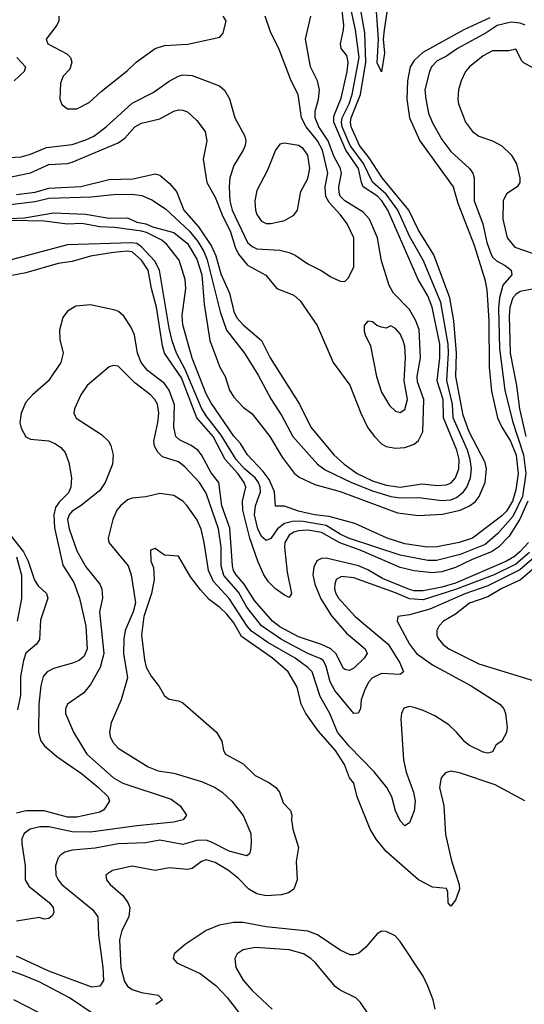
# Model space of a CAD drawing. Header units: inches. Extents: x 1308407 to 1441228, y 959628 to 1036311.
# Tile 568 of 656: x 1380843 to 1383027, y 1003131 to 1007394. Entities that reach past the tile are written whole.
import ezdxf

# ---------------------------------------------------------------- set-up
doc = ezdxf.new("R2010")
doc.units = ezdxf.units.IN
doc.header["$MEASUREMENT"] = 0
doc.layers.add('B3080', color=7, linetype='Continuous')

msp = doc.modelspace()

# ---------------------------------------------------------------- linework, layer by layer
at = {"layer": 'B3080', "color": 5}
for points, elevation in [([(1380734, 1006530), (1380863.7, 1006536.3), (1380990, 1006557.8), (1381127.5, 1006552.5), (1381230, 1006535.2), (1381310, 1006535.6), (1381350, 1006517.7), (1381390, 1006510.1), (1381417.9, 1006497.9), (1381510, 1006472.4), (1381570, 1006425.5), (1381610, 1006357.5), (1381631.7, 1006290), (1381642.2, 1006162.2), (1381665.8, 1006005.8), (1381710.2, 1005890), (1381732.4, 1005850), (1381751.4, 1005790), (1381770, 1005759.5), (1381810, 1005716.5), (1381850, 1005687.8), (1381926.7, 1005590), (1381980.1, 1005500.1), (1382031, 1005431), (1382053.5, 1005413.5), (1382121, 1005381), (1382230, 1005351.6), (1382478.9, 1005258.9), (1382570, 1005246.8), (1382673.3, 1005253.3), (1382749.2, 1005270.8), (1382790.5, 1005289.5), (1382814, 1005306), (1382832.1, 1005330), (1382857.7, 1005390), (1382863.2, 1005450), (1382857.4, 1005477.4), (1382789.2, 1005610), (1382762.4, 1005682.4), (1382731.3, 1005850), (1382734.5, 1005950), (1382721.8, 1006090), (1382705.3, 1006190), (1382635.4, 1006375.4), (1382570, 1006482.6), (1382527.7, 1006570), (1382412.5, 1006710), (1382356.4, 1006796.4), (1382314.4, 1006850), (1382277.9, 1006930), (1382274.6, 1006950), (1382278.5, 1006970), (1382318.7, 1007070), (1382341.7, 1007210), (1382337.4, 1007337.4), (1382307, 1007510)], 2740), ([(1380830, 1006637.3), (1380910, 1006646.8), (1380970, 1006664.4), (1381107.6, 1006672.4), (1381230, 1006703), (1381334.2, 1006705.8), (1381430, 1006727), (1381450, 1006720.7), (1381490, 1006687), (1381521.4, 1006650), (1381553.5, 1006570), (1381616.9, 1006496.9), (1381673.4, 1006413.4), (1381692, 1006372), (1381713.4, 1006293.4), (1381751.8, 1006210), (1381770, 1006130.2), (1381783.7, 1006103.7), (1381810, 1006073.5), (1381890, 1006005.8), (1381928.1, 1005930), (1382053.7, 1005730), (1382103.9, 1005630), (1382202.7, 1005510), (1382247.9, 1005470), (1382304.1, 1005430), (1382370, 1005398), (1382430, 1005378.2), (1382489.4, 1005370.6), (1382584.7, 1005384.7), (1382650, 1005377.2), (1382690, 1005379.9), (1382710.5, 1005389.5), (1382730, 1005410.2), (1382744.1, 1005450), (1382745.5, 1005490), (1382735.6, 1005530), (1382678, 1005670), (1382676.9, 1005750), (1382650.8, 1005830), (1382662.2, 1005930), (1382662.4, 1005990), (1382628.6, 1006150), (1382610, 1006198.2), (1382567.3, 1006270), (1382436.3, 1006570), (1382410.4, 1006610), (1382391.3, 1006630), (1382330.5, 1006670.5), (1382322.4, 1006690), (1382310.3, 1006750), (1382254.7, 1006830), (1382202.3, 1006950), (1382203.3, 1006976.7), (1382235.1, 1007055.1), (1382260.1, 1007170), (1382264.5, 1007210), (1382259.1, 1007239.1), (1382235.2, 1007270), (1382231.2, 1007290), (1382245.4, 1007350), (1382245.6, 1007370), (1382230, 1007510)], 2780), ([(1382433.1, 1007426.9), (1382420.3, 1007350), (1382417, 1007310), (1382422, 1007250), (1382410, 1007168), (1382390, 1007208), (1382396, 1007310), (1382382.8, 1007490)], 2720), ([(1380790, 1006592.1), (1380910, 1006607.5), (1380970, 1006622.1), (1381153.3, 1006626.7), (1381250, 1006637.2), (1381330, 1006638.1), (1381372.6, 1006632.6), (1381414.6, 1006614.6), (1381475.1, 1006575.1), (1381578.1, 1006478.1), (1381614.2, 1006434.2), (1381640.4, 1006390), (1381655, 1006355), (1381710.6, 1006130), (1381737.9, 1006050), (1381816.2, 1005950), (1381874.9, 1005854.9), (1381930, 1005752.9), (1381978.6, 1005678.6), (1382025.6, 1005590), (1382132.5, 1005470), (1382165.2, 1005445.2), (1382279.6, 1005390), (1382370, 1005353.9), (1382450, 1005329.1), (1382490, 1005323.8), (1382570, 1005325.3), (1382670, 1005312.4), (1382710, 1005315.9), (1382734.6, 1005325.4), (1382764.8, 1005350), (1382778.6, 1005370), (1382795, 1005410), (1382798.9, 1005450), (1382793.7, 1005490), (1382782.1, 1005530), (1382719.3, 1005670), (1382716.6, 1005730), (1382691.9, 1005831.9), (1382699.4, 1005950), (1382697.3, 1005990), (1382665.9, 1006170), (1382591.6, 1006350), (1382530, 1006457.3), (1382480.4, 1006570), (1382430, 1006639.4), (1382370, 1006690.7), (1382332, 1006772), (1382274, 1006850), (1382239.6, 1006930), (1382235.6, 1006950), (1382238.8, 1006970), (1382269, 1007030), (1382282.1, 1007070), (1382312.8, 1007230), (1382296.1, 1007350), (1382275, 1007450)], 2760), ([(1380750, 1006701.6), (1380890, 1006731.3), (1380970, 1006767), (1381050, 1006772.2), (1381070, 1006777.4), (1381270, 1006860.6), (1381298.1, 1006881.9), (1381342.4, 1006930), (1381370, 1006945.7), (1381450, 1006964.7), (1381510, 1006997.9), (1381530, 1007003.5), (1381550, 1007003), (1381570, 1006996), (1381610, 1006958.2), (1381645.5, 1006910), (1381652.9, 1006870), (1381636.8, 1006790), (1381652.9, 1006690), (1381690, 1006626.3), (1381719, 1006550), (1381755.7, 1006475.7), (1381775.7, 1006410), (1381790, 1006378.8), (1381830, 1006331.6), (1381908.2, 1006288.2), (1381956, 1006230), (1382030, 1006200.9), (1382057.5, 1006177.5), (1382130.7, 1006070.7), (1382200.2, 1005910), (1382271.8, 1005811.8), (1382320.1, 1005690), (1382350, 1005627.3), (1382378.3, 1005590), (1382410, 1005558.2), (1382430, 1005545.9), (1382470, 1005539), (1382510, 1005541.9), (1382550, 1005556.8), (1382570, 1005572.7), (1382587.7, 1005610), (1382591.9, 1005750), (1382565.7, 1005825.7), (1382563.8, 1005850), (1382578, 1005930), (1382572.1, 1006052.1), (1382558.4, 1006090), (1382530, 1006139.2), (1382460.9, 1006210), (1382442.7, 1006242.7), (1382409.6, 1006349.6), (1382392.3, 1006450), (1382357.7, 1006530), (1382330, 1006561.2), (1382249.9, 1006610), (1382231, 1006630), (1382225.4, 1006645.4), (1382224.3, 1006670), (1382235.8, 1006730), (1382231.4, 1006750), (1382203.3, 1006803.3), (1382178.7, 1006870), (1382138, 1006930), (1382121.9, 1006970), (1382121.9, 1006998.1), (1382136.8, 1007050), (1382141.2, 1007090), (1382132.8, 1007130), (1382102, 1007190), (1382080.7, 1007310), (1382103.2, 1007410)], 2820), ([(1380770, 1006796.8), (1380850, 1006800.7), (1380890, 1006811.3), (1380959.1, 1006840.9), (1381070, 1006854.4), (1381130, 1006873.6), (1381163.7, 1006890), (1381217, 1006930), (1381330, 1007033), (1381421.4, 1007078.6), (1381490, 1007128.6), (1381530, 1007150.2), (1381550, 1007155.4), (1381590, 1007152.7), (1381708.1, 1007108.1), (1381729.5, 1007089.5), (1381751.5, 1007051.5), (1381774.3, 1006970), (1381817.5, 1006890), (1381822.3, 1006870), (1381819.8, 1006850), (1381810.2, 1006830), (1381770, 1006763.6), (1381753.6, 1006710), (1381749.6, 1006670), (1381753.6, 1006610), (1381763.5, 1006570), (1381829.7, 1006430), (1381850, 1006411.5), (1381870, 1006401.9), (1381970, 1006396.6), (1382010, 1006386.9), (1382035.2, 1006375.2), (1382090, 1006337.8), (1382148.9, 1006308.9), (1382190, 1006280.2), (1382230, 1006262), (1382250, 1006261), (1382265.6, 1006274.4), (1382290, 1006322), (1382289, 1006450), (1382261.4, 1006510), (1382231.6, 1006550), (1382182.8, 1006602.8), (1382168.8, 1006628.8), (1382165.9, 1006670), (1382177.5, 1006730), (1382153.3, 1006830), (1382132.8, 1006870), (1382083.4, 1006930), (1382063.1, 1006970), (1382048.2, 1007070), (1382017.9, 1007130), (1381964.9, 1007270), (1381930, 1007337), (1381906.2, 1007410)], 2840), ([(1383031.8, 1007370), (1383010, 1007378.5), (1382970, 1007384.2), (1382910, 1007368.8), (1382862.5, 1007337.5), (1382738.9, 1007270), (1382690, 1007236.1), (1382650, 1007216.4), (1382625.9, 1007190), (1382616.9, 1007170), (1382597.4, 1007090), (1382600.5, 1007050), (1382612.7, 1006990), (1382628.6, 1006950), (1382670, 1006875.2), (1382710, 1006824.1), (1382790.5, 1006750.5), (1382803.9, 1006730), (1382810.1, 1006710), (1382809.7, 1006610), (1382847.9, 1006510), (1382865, 1006430), (1382881.9, 1006381.9), (1382890, 1006366.4), (1382907.3, 1006350), (1382945, 1006330), (1382970.2, 1006310), (1382973.1, 1006290), (1382934.9, 1006245.1), (1382919.8, 1006190), (1382915.3, 1006144.7), (1382919.7, 1005970), (1382942.5, 1005790), (1382975.7, 1005655.7), (1383023.7, 1005510), (1383033.7, 1005430), (1383019, 1005330), (1382977.2, 1005242.8), (1382913.3, 1005170), (1382858, 1005122), (1382750, 1005078.4), (1382647.5, 1005052.5), (1382610, 1005052.4), (1382490, 1005075.2), (1382266.5, 1005150), (1382230, 1005166.5), (1382170, 1005204.2), (1382070, 1005221.4), (1382030, 1005222.6), (1381990, 1005212.6), (1381959, 1005190), (1381930, 1005147.7), (1381910, 1005139.1), (1381890, 1005157), (1381874.1, 1005190), (1381859.7, 1005250), (1381864, 1005290), (1381884.9, 1005350), (1381884.2, 1005370), (1381876.7, 1005390), (1381862.6, 1005410), (1381816.6, 1005450), (1381779.8, 1005490), (1381714.7, 1005594.7), (1381650, 1005678.9), (1381630, 1005712.4), (1381559.6, 1005879.6), (1381522.7, 1005950), (1381503.6, 1006003.6), (1381490, 1006058), (1381449, 1006310), (1381428.6, 1006348.6), (1381371.2, 1006411.2), (1381350, 1006424.7), (1381328.7, 1006428.7), (1381050, 1006419.4), (1380806.2, 1006353.8)], 2760), ([(1382877.6, 1007402.4), (1382765.9, 1007350), (1382588.1, 1007251.9), (1382550, 1007217.2), (1382533.5, 1007190), (1382522.4, 1007130), (1382518.3, 1007050), (1382530.1, 1006970), (1382575.2, 1006870), (1382719.8, 1006670), (1382739.6, 1006599.6), (1382810, 1006418), (1382857.1, 1006270), (1382865, 1006225), (1382873.7, 1006090), (1382875.5, 1005890), (1382885.4, 1005785.4), (1382911.1, 1005670), (1382929.4, 1005630), (1382968.2, 1005570), (1382992, 1005508), (1383001.2, 1005430), (1382990, 1005358.2), (1382975.7, 1005310), (1382950, 1005266.1), (1382930, 1005246.4), (1382803.5, 1005150), (1382745.5, 1005130), (1382650, 1005111.9), (1382609, 1005111), (1382510, 1005124.4), (1382434.4, 1005150), (1382293.3, 1005213.3), (1382183.5, 1005243.5), (1382119.6, 1005250), (1382050, 1005266.2), (1381990, 1005287.5), (1381950, 1005288), (1381946.3, 1005350), (1381923, 1005403), (1381897.4, 1005437.4), (1381830, 1005509.9), (1381798.9, 1005558.9), (1381770, 1005591.4), (1381670, 1005737.3), (1381650, 1005774.2), (1381590, 1005928.5), (1381550, 1006072.7), (1381546.1, 1006113.9), (1381562.3, 1006230), (1381558.9, 1006270), (1381533.3, 1006353.3), (1381480.2, 1006420.2), (1381459.3, 1006439.3), (1381392.9, 1006472.9), (1381370, 1006478.9), (1381254.8, 1006494.8), (1381190, 1006497.7), (1381112.1, 1006512.1), (1381050, 1006509), (1380950, 1006521.8), (1380810, 1006525.4)], 2740), ([(1381012.8, 1007410), (1381012.1, 1007390), (1381004.1, 1007370), (1380958.2, 1007310), (1380965.5, 1007290), (1381046.9, 1007246.9), (1381062.8, 1007230), (1381068.5, 1007210), (1381060.3, 1007179.7), (1381031.7, 1007150), (1381020.5, 1007119.5), (1381017.3, 1007050), (1381026.4, 1007026.4), (1381050, 1007008.9), (1381090, 1007007.6), (1381144.7, 1007035.3), (1381196.2, 1007083.8), (1381307.9, 1007172.1), (1381347.8, 1007210), (1381430, 1007270.1), (1381470, 1007283.1), (1381571.3, 1007288.7), (1381710, 1007318.4), (1381724.2, 1007335.8), (1381737.6, 1007390), (1381724.2, 1007410)], 2860), ([(1383065.6, 1007185.6), (1383026.2, 1007206.1), (1383016.5, 1007216.4), (1382990, 1007266.6), (1382960.8, 1007259.2), (1382890, 1007259.5), (1382850, 1007237.1), (1382790.2, 1007190), (1382772.3, 1007170), (1382753.6, 1007130), (1382742.7, 1007090), (1382739.1, 1007050), (1382743.2, 1007030), (1382772.8, 1006950), (1382803.2, 1006910), (1382830, 1006889.4), (1382890, 1006869.4), (1382930, 1006847.7), (1382970, 1006809.1), (1382993.5, 1006770), (1383007.5, 1006710), (1383007.7, 1006690), (1382996.1, 1006670), (1382950, 1006640.8), (1382936.1, 1006610), (1382934, 1006530), (1382953.5, 1006450), (1382986.2, 1006410), (1383070, 1006380.7)], 2780), ([(1380831, 1007230), (1380868.9, 1007190), (1380863.2, 1007170), (1380819.2, 1007130)], 2840), ([(1383043.3, 1005310), (1383008.1, 1005231.9), (1382961.4, 1005158.6), (1382915.9, 1005110), (1382884.7, 1005090), (1382802.4, 1005057.6), (1382730, 1005022.7), (1382670, 1005002.9), (1382630, 1004999.4), (1382550, 1005008.1), (1382490, 1005022), (1382317.5, 1005097.5), (1382228.9, 1005128.9), (1382150, 1005173.5), (1382090, 1005183.5), (1382050, 1005181.4), (1382030, 1005175.4), (1382010, 1005162.3), (1381991.6, 1005130), (1381989.5, 1005110), (1382001.4, 1005001.4), (1382020.1, 1004910), (1382010, 1004892.5), (1381990, 1004901.9), (1381950, 1004930.3), (1381919.8, 1004959.8), (1381899.9, 1004990), (1381874.3, 1005050), (1381839.5, 1005150), (1381808.9, 1005271.1), (1381807, 1005310), (1381821.5, 1005370), (1381814.3, 1005390), (1381787.3, 1005430), (1381733.3, 1005490), (1381680.9, 1005590), (1381609.7, 1005669.7), (1381543.4, 1005843.4), (1381470.5, 1005950), (1381461.8, 1005981.8), (1381435.3, 1006150), (1381413.2, 1006230), (1381399, 1006310), (1381370, 1006353.2), (1381330, 1006389.3), (1381310, 1006392.1), (1381250, 1006386), (1381150.3, 1006370), (1381070, 1006346.6), (1381010, 1006338.1), (1380870, 1006298.5), (1380810, 1006286.5)], 2780), ([(1383070, 1006228.6), (1383010, 1006217), (1382990, 1006204.8), (1382978, 1006190), (1382964.9, 1006150), (1382961.9, 1006110), (1382966.7, 1005950), (1382994.2, 1005810), (1383006, 1005710), (1383034, 1005590)], 2780), ([(1383045.5, 1005130), (1383008.1, 1005090), (1382985.4, 1005070), (1382950.4, 1005050), (1382730, 1004954.6), (1382670, 1004937.4), (1382590, 1004921.8), (1382550, 1004921.8), (1382530, 1004926.7), (1382414.3, 1004974.3), (1382350, 1005012.6), (1382310, 1005030), (1382170, 1005062.7), (1382150, 1005061.5), (1382130, 1005050.5), (1382116.6, 1005023.4), (1382112.5, 1004990), (1382120.2, 1004950), (1382146.6, 1004886.6), (1382192.8, 1004812.8), (1382257.6, 1004737.6), (1382338.2, 1004670), (1382346.7, 1004650), (1382334.5, 1004630), (1382290, 1004585.7), (1382270, 1004575.9), (1382250, 1004580.2), (1382245.4, 1004585.4), (1382211.3, 1004650), (1382190.5, 1004670.5), (1382150, 1004689.6), (1382050, 1004722.3), (1381970, 1004765.6), (1381937.6, 1004790), (1381859.1, 1004879.1), (1381815.1, 1004950), (1381780.8, 1004990), (1381768.9, 1005010), (1381763.9, 1005030), (1381753.3, 1005193.3), (1381718, 1005290), (1381705.2, 1005390), (1381672.8, 1005432.8), (1381630, 1005509.9), (1381614.3, 1005530), (1381586.1, 1005550), (1381534.6, 1005574.6), (1381519.7, 1005590), (1381511.1, 1005630), (1381513.8, 1005726.2), (1381490.7, 1005790), (1381470, 1005819.7), (1381396, 1005876), (1381369.3, 1005909.3), (1381353.7, 1005950), (1381340.4, 1006030), (1381324.1, 1006064.1), (1381293.8, 1006110), (1381270.9, 1006130.9), (1381256.6, 1006136.6), (1381150, 1006159), (1381086.6, 1006153.4), (1381050, 1006132.8), (1381030, 1006105.1), (1381016, 1006050), (1381016.5, 1006010), (1381032, 1005950), (1381021.6, 1005910), (1380967.5, 1005830), (1380898.4, 1005770), (1380870, 1005738), (1380849.3, 1005690.7), (1380844.6, 1005650), (1380850, 1005625.2), (1380870, 1005588.4), (1380890, 1005578), (1380970, 1005570.8), (1380998.2, 1005558.2), (1381021.3, 1005541.3), (1381040, 1005520), (1381056.6, 1005476.6), (1381067.6, 1005410), (1381065.3, 1005370), (1381054, 1005346), (1381014.2, 1005305.8), (1380998.6, 1005281.4), (1380991, 1005250), (1380993.6, 1005193.6), (1381030, 1005032), (1381077.3, 1004957.3), (1381101.9, 1004890), (1381130, 1004767.7), (1381135.3, 1004670), (1381122.2, 1004637.8), (1381100.3, 1004619.7), (1381072.4, 1004607.6), (1380990, 1004584.8), (1380962.3, 1004570), (1380945.5, 1004550), (1380934.5, 1004510), (1380925.9, 1004430), (1380925.4, 1004310), (1380933.9, 1004273.9), (1380950.9, 1004250), (1381004.6, 1004204.6), (1381110.3, 1004130.3), (1381184.8, 1004070), (1381226.9, 1004030), (1381231.7, 1004010), (1381207.1, 1003972.9), (1381190, 1003962.3), (1381090, 1003941.5), (1381050, 1003941.5), (1380950, 1003968.7), (1380870, 1003969.2), (1380830, 1003958.9)], 2820), ([(1383050, 1005086.8), (1382990, 1005037.3), (1382896.5, 1004990), (1382730, 1004927.5), (1382590, 1004881.9), (1382530, 1004886.7), (1382470, 1004912.7), (1382290, 1004977.5), (1382236.4, 1004983.6), (1382213, 1004970), (1382206.7, 1004950), (1382206.6, 1004930), (1382211.3, 1004910), (1382222.7, 1004890), (1382294.7, 1004810), (1382437.9, 1004690), (1382488.9, 1004610), (1382504.6, 1004570), (1382490, 1004559.3), (1382410, 1004564), (1382370, 1004544.6), (1382353.5, 1004526.5), (1382335.7, 1004490), (1382321.6, 1004450), (1382318.7, 1004410), (1382308.2, 1004391.8), (1382290, 1004389.7), (1382207.4, 1004490), (1382187.3, 1004527.3), (1382170, 1004593.6), (1382157.6, 1004617.6), (1382146.7, 1004626.7), (1382090, 1004650.2), (1381976.7, 1004710), (1381889.8, 1004769.8), (1381825.8, 1004850), (1381790, 1004915.1), (1381727, 1004987), (1381715.7, 1005030), (1381715.2, 1005110), (1381703.6, 1005190), (1381650, 1005344.6), (1381621.6, 1005390), (1381558.5, 1005458.5), (1381530, 1005479.1), (1381462.1, 1005502.1), (1381441, 1005521), (1381427.3, 1005547.3), (1381423.4, 1005570), (1381441.1, 1005650), (1381444.9, 1005690), (1381439.9, 1005730), (1381428.6, 1005750), (1381410, 1005770.4), (1381341.9, 1005821.9), (1381270, 1005894.7), (1381250, 1005896.9), (1381230, 1005891.6), (1381136, 1005810), (1381108.1, 1005770), (1381081.1, 1005710), (1381077.6, 1005690), (1381088.4, 1005668.4), (1381198.1, 1005598.1), (1381227.7, 1005570), (1381238.5, 1005550), (1381248, 1005510), (1381245.2, 1005470), (1381213, 1005390), (1381190, 1005356), (1381109.7, 1005290.3), (1381070, 1005266.9), (1381057, 1005250), (1381050.7, 1005230), (1381057.5, 1005190), (1381090, 1005094.4), (1381130, 1005024.7), (1381190.1, 1004950.1), (1381199.4, 1004930), (1381201.6, 1004890), (1381188.5, 1004830), (1381207.6, 1004650), (1381191.1, 1004588.9), (1381150, 1004515.6), (1381120.3, 1004479.7), (1381050.2, 1004430), (1381041.1, 1004410), (1381041, 1004390), (1381075.7, 1004310), (1381134.6, 1004214.6), (1381250, 1004111.1), (1381290, 1004089), (1381498.6, 1004018.6), (1381538.3, 1003990), (1381566, 1003950), (1381550.7, 1003930), (1381510, 1003919.2), (1381350, 1003904.1), (1381150, 1003876.6), (1381070, 1003878.3), (1380970, 1003900.1), (1380930, 1003898.7), (1380889.1, 1003890), (1380863, 1003870), (1380853.3, 1003846.8), (1380852.2, 1003827.8), (1380866.5, 1003730), (1380867, 1003670), (1380882.3, 1003642.3), (1380972.2, 1003570), (1380988.8, 1003550), (1380991.7, 1003530), (1380984.9, 1003515.1), (1380970, 1003502), (1380950, 1003499.5), (1380927.5, 1003507.5), (1380830, 1003491.6)], 2840), ([(1383070, 1005064.9), (1383008.1, 1005011.9), (1382870, 1004942.8), (1382770, 1004908.9), (1382617.9, 1004842.1), (1382530, 1004817.5), (1382480.7, 1004810), (1382476.5, 1004790), (1382530.6, 1004690), (1382560.1, 1004650), (1382630, 1004601.5), (1382798, 1004510), (1382921.3, 1004430), (1382938.7, 1004410), (1382946.4, 1004390), (1382953.4, 1004330), (1382950, 1004308), (1382930.4, 1004270), (1382904.9, 1004255.1), (1382890, 1004223.7), (1382870, 1004218.7), (1382850, 1004223.1), (1382790, 1004251), (1382770, 1004266.9), (1382734.6, 1004310), (1382701, 1004341), (1382640.3, 1004380.3), (1382590, 1004403.6), (1382550, 1004416.2), (1382530, 1004420.3), (1382506.1, 1004413.9), (1382495.8, 1004390), (1382492.4, 1004367.6), (1382504, 1004190), (1382515.7, 1004135.7), (1382547.1, 1004050), (1382554.3, 1004010), (1382550, 1003969.2), (1382530, 1003917.2), (1382510, 1003903.7), (1382490, 1003925.2), (1382470, 1003969.2), (1382453.5, 1004030), (1382432.5, 1004070), (1382378.2, 1004138.2), (1382269.1, 1004249.1), (1382218.3, 1004310), (1382185.6, 1004390), (1382144.4, 1004464.4), (1382109, 1004570), (1382090.4, 1004590), (1382035.2, 1004630), (1381917.4, 1004697.4), (1381846.8, 1004746.8), (1381828.2, 1004768.2), (1381750, 1004888), (1381681.8, 1004961.8), (1381660.3, 1005010), (1381642.4, 1005130), (1381628.3, 1005188.3), (1381610, 1005229.8), (1381568.9, 1005290), (1381549.8, 1005310), (1381510, 1005334.2), (1381450, 1005342.3), (1381390, 1005328.2), (1381330, 1005323.2), (1381310, 1005314.9), (1381279.2, 1005290), (1381264.2, 1005270), (1381247.2, 1005230), (1381226.7, 1005150), (1381228.6, 1005130), (1381313.1, 1005030), (1381325.7, 1004990), (1381344.5, 1004870), (1381335, 1004830), (1381299.8, 1004750), (1381293.4, 1004713.4), (1381292.7, 1004650), (1381310, 1004544), (1381282.1, 1004450), (1381239.3, 1004350), (1381231.7, 1004310), (1381235.5, 1004290), (1381246.3, 1004266.3), (1381270, 1004239.8), (1381399.2, 1004159.2), (1381442.4, 1004142.4), (1381510, 1004131.2), (1381630, 1004095.5), (1381689.1, 1004070), (1381720.2, 1004050), (1381762.2, 1004010), (1381810, 1003948.2), (1381843.2, 1003870), (1381845.8, 1003830), (1381842.4, 1003797.6), (1381837.6, 1003782.4), (1381826.2, 1003773.8), (1381750, 1003794.1), (1381673.4, 1003833.4), (1381650, 1003841), (1381610, 1003839.8), (1381550, 1003822.4), (1381450, 1003841.6), (1381390, 1003829.5), (1381270, 1003825.2), (1381170, 1003806.6), (1381070, 1003798.9), (1381038.4, 1003790), (1381021.5, 1003778.5), (1381010, 1003765.1), (1380998.4, 1003730), (1380999.3, 1003690), (1381009.3, 1003670), (1381026.4, 1003650), (1381160.1, 1003540.1), (1381181.9, 1003510), (1381183.8, 1003430), (1381202.9, 1003290), (1381205.7, 1003234.3), (1381190.2, 1003209.8), (1381155.4, 1003204.6), (1380970, 1003275.1), (1380830, 1003339.3)], 2860), ([(1380784.8, 1005184.9), (1380860.5, 1005090), (1380880, 1005050), (1380907, 1004967), (1380923, 1004943), (1380959.9, 1004910), (1380965.4, 1004890), (1380934.1, 1004794.1), (1380928.4, 1004710), (1380916.4, 1004690), (1380870, 1004650.7), (1380859.8, 1004620.2), (1380847.5, 1004550), (1380847.3, 1004470), (1380833.9, 1004406.1)], 2780), ([(1383030, 1004012.1), (1382900.9, 1004080.9), (1382746.7, 1004133.3), (1382710, 1004140.3), (1382686.1, 1004133.9), (1382667.8, 1004112.2), (1382660.9, 1004070), (1382678.4, 1003990), (1382686.6, 1003866.6), (1382712.8, 1003752.8), (1382745.1, 1003650), (1382746.3, 1003630), (1382730, 1003581.6), (1382710, 1003556.3), (1382698.3, 1003570), (1382695.8, 1003615.8), (1382690, 1003632.6), (1382630, 1003638.7), (1382570, 1003669.5), (1382430, 1003792.1), (1382385.7, 1003845.7), (1382360.6, 1003890), (1382303.7, 1004030), (1382290, 1004089), (1382271.2, 1004111.2), (1382249.7, 1004170), (1382210.4, 1004230), (1382134.5, 1004314.5), (1382081.6, 1004390), (1382062.3, 1004430), (1382044, 1004504), (1382005.2, 1004570), (1381937.8, 1004630), (1381803.8, 1004723.8), (1381770, 1004782.3), (1381739.6, 1004819.6), (1381710, 1004848.6), (1381663.4, 1004883.4), (1381625.6, 1004925.6), (1381582.6, 1004982.6), (1381530, 1005071.6), (1381470, 1005075.1), (1381430, 1005105.2), (1381410, 1005098), (1381410.8, 1005050), (1381422, 1005022), (1381424.7, 1004970), (1381413.2, 1004910), (1381381.2, 1004810), (1381371.3, 1004730), (1381383.1, 1004623.1), (1381391.1, 1004591.1), (1381411.9, 1004551.9), (1381447, 1004507), (1381470, 1004466.2), (1381490, 1004452.1), (1381530, 1004444.9), (1381550, 1004436), (1381694.7, 1004310), (1381718.6, 1004270), (1381725.1, 1004230), (1381733.7, 1004213.7), (1381810, 1004172), (1381861.9, 1004121.9), (1381924.3, 1004090), (1381951.6, 1004070), (1381967.8, 1004050), (1381983.8, 1004003.8), (1382015.5, 1003970), (1382021.6, 1003950), (1382019.5, 1003930), (1382025.2, 1003890), (1382050.2, 1003810), (1382039.7, 1003750), (1382044.7, 1003670), (1382030.2, 1003630), (1382006.4, 1003613.6), (1381975, 1003605), (1381910, 1003601), (1381870, 1003608.7), (1381835.2, 1003630), (1381790, 1003675.2), (1381747.2, 1003710), (1381690, 1003745.2), (1381650, 1003755.9), (1381630, 1003748.8), (1381590, 1003718.5), (1381570, 1003714.5), (1381490, 1003721.5), (1381430, 1003709.9), (1381330, 1003729.8), (1381244.9, 1003710), (1381223.5, 1003696.5), (1381216.4, 1003690), (1381218.7, 1003670), (1381235.3, 1003650), (1381290, 1003602.3), (1381311.3, 1003571.3), (1381319.4, 1003550), (1381315.1, 1003510), (1381285.9, 1003450), (1381275.1, 1003410), (1381281.2, 1003290), (1381296.9, 1003230), (1381310.1, 1003210.1), (1381330, 1003195.2), (1381370, 1003181.5), (1381442, 1003170), (1381461.3, 1003150), (1381432.6, 1003130)], 2880), ([(1380830, 1005067.9), (1380850.8, 1004989.2), (1380851.6, 1004888.4), (1380832.3, 1004790)], 2760), ([(1383080.9, 1005030), (1383011.3, 1004968.7), (1382930, 1004931.6), (1382870, 1004894.6), (1382790, 1004867.3), (1382730, 1004820.9), (1382678.2, 1004790), (1382658.4, 1004770), (1382649.2, 1004750), (1382649.2, 1004730), (1382655.2, 1004715.2), (1382675.2, 1004690), (1382701.2, 1004670), (1382830, 1004604.5), (1383070, 1004530.9)], 2880), ([(1382641, 1003110), (1382632.6, 1003150), (1382609.8, 1003210), (1382590, 1003253.5), (1382490, 1003403), (1382468, 1003428), (1382430, 1003446.9), (1382410, 1003447.8), (1382390, 1003436.2), (1382341.8, 1003378.2), (1382310, 1003351.1), (1382290, 1003344.8), (1382274.3, 1003345.7), (1382230, 1003365), (1382131.9, 1003431.9), (1382090, 1003448), (1381910, 1003465.7), (1381810, 1003484.8), (1381770, 1003485.6), (1381706.3, 1003473.7), (1381650, 1003451.2), (1381558.9, 1003390), (1381511.8, 1003350), (1381507.6, 1003330), (1381524.2, 1003310), (1381625, 1003265), (1381692, 1003212), (1381740.8, 1003160.8), (1381819.2, 1003059.2)], 2920), ([(1382351.6, 1003090), (1382318.6, 1003138.6), (1382298.8, 1003158.8), (1382230, 1003192.1), (1382208.2, 1003208.2), (1382124.2, 1003310), (1382103.5, 1003330), (1382072.3, 1003350), (1382010, 1003366.5), (1381862.8, 1003377.2), (1381810, 1003367.4), (1381784.6, 1003350), (1381774.7, 1003330), (1381778.5, 1003290), (1381810, 1003235.5), (1381850, 1003191.1), (1381936.1, 1003110)], 2940), ([(1381170, 1003083.5), (1381058.8, 1003158.8), (1380927.7, 1003227.7), (1380850, 1003260.7), (1380730, 1003300.2)], 2880), ([(1380970, 1003072.1), (1380818.4, 1003150)], 2920)]:
    msp.add_lwpolyline(points, dxfattribs=dict(at, elevation=elevation))
for points, elevation in [([(1381990, 1006859.7), (1381970, 1006854.7), (1381950, 1006829.4), (1381916.6, 1006743.4), (1381870, 1006654), (1381861, 1006610), (1381864, 1006570), (1381870, 1006550.5), (1381890, 1006522.4), (1381910, 1006512.3), (1381930, 1006511.1), (1381990, 1006524.1), (1382030, 1006547.9), (1382046.2, 1006570), (1382059.7, 1006650), (1382090, 1006706), (1382099.6, 1006750), (1382090, 1006808), (1382070, 1006836.3), (1382050, 1006849.8)], 2860), ([(1382350, 1006089.2), (1382334, 1006070), (1382334.9, 1006045.1), (1382338, 1006030), (1382362.2, 1005982.2), (1382387.9, 1005850), (1382410, 1005781.3), (1382444.3, 1005724.3), (1382470, 1005699.6), (1382490, 1005693.1), (1382510, 1005707), (1382521.5, 1005750), (1382507.7, 1005830), (1382513.2, 1005930), (1382510, 1005981.2), (1382503.7, 1006003.7), (1382490, 1006034.5), (1382470, 1006057.2), (1382450, 1006068), (1382430, 1006059), (1382410, 1006062.7), (1382389.7, 1006069.7), (1382370, 1006086)], 2840)]:
    msp.add_lwpolyline(points, close=True, dxfattribs=dict(at, elevation=elevation))

doc.saveas('drawing.dxf')
